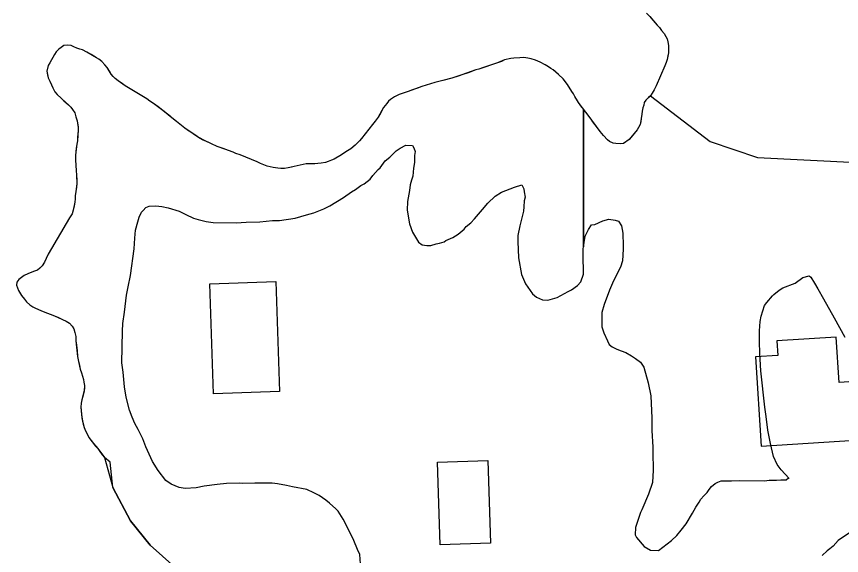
# Model space of a CAD drawing. Extents: x 3245246 to 3283090, y 806824 to 832173.
# Drawn here: x 3272664 to 3273620, y 828226 to 828851 of the extents above; entities that cross this region are included whole.
import ezdxf

# ---------------------------------------------------------------- set-up
doc = ezdxf.new("R2010")
doc.units = 0
for name, color, linetype in [('V-BLDG-OTLN', 7, 'Continuous'), ('V-SITE-VEGE', 7, 'Continuous'), ('V-TOPO-SHOR', 7, 'Continuous')]:
    doc.layers.add(name, color=color, linetype=linetype)

msp = doc.modelspace()

# ---------------------------------------------------------------- linework, layer by layer
at = {"layer": 'V-BLDG-OTLN'}
for points in [[(3272964.58, 828543.86), (3272968.79, 828416.35), (3272892.32, 828413.83), (3272888.11, 828541.33)], [(3273667.9, 828430.28), (3273617.38, 828427), (3273613.98, 828479.54), (3273545.36, 828475.09), (3273546.45, 828458.28), (3273520.48, 828456.6), (3273527.2, 828353.01), (3273672.3, 828362.42)], [(3273210.11, 828336.42), (3273213.27, 828240.53), (3273154.81, 828238.6), (3273151.65, 828334.49)]]:
    msp.add_lwpolyline(points, close=True, dxfattribs=at)
at = {"layer": 'V-SITE-VEGE'}
for p, q in [((3273398.12, 828851.19), (3273406.27, 828841.1)), ((3273406.27, 828841.1), (3273409.08, 828838.4)), ((3273409.08, 828838.4), (3273411.43, 828835.05)), ((3273411.43, 828835.05), (3273414.43, 828831.46)), ((3273414.43, 828831.46), (3273416.56, 828827.89)), ((3273416.56, 828827.89), (3273417.93, 828825.11)), ((3273417.93, 828825.11), (3273418.96, 828821.78)), ((3273418.96, 828821.78), (3273419.64, 828817.69)), ((3273419.76, 828813.06), (3273419.46, 828809.11)), ((3273419.64, 828817.69), (3273419.76, 828813.06)), ((3273418.19, 828801.43), (3273417.01, 828797.71)), ((3273419.46, 828809.11), (3273418.19, 828801.43)), ((3273415.17, 828794.01), (3273405.42, 828770.88)), ((3273417.01, 828797.71), (3273415.17, 828794.01)), ((3273400.83, 828762.39), (3273398.78, 828759.34)), ((3273403.11, 828766.08), (3273400.83, 828762.39)), ((3273405.42, 828770.88), (3273403.11, 828766.08)), ((3273393.39, 828754.18), (3273391.57, 828751.57)), ((3273398.78, 828759.34), (3273393.39, 828754.18)), ((3273323.72, 828740.27), (3273321.17, 828743.69)), ((3273321.17, 828743.69), (3273321.17, 828584)), ((3273389.89, 828745.22), (3273389.15, 828741.5)), ((3273390.83, 828748.29), (3273389.89, 828745.22)), ((3273391.57, 828751.57), (3273390.83, 828748.29)), ((3273326.5, 828736.68), (3273323.72, 828740.27)), ((3273340.41, 828717.67), (3273326.5, 828736.68)), ((3273388.85, 828737.76), (3273388.08, 828732.93)), ((3273389.15, 828741.5), (3273388.85, 828737.76)), ((3273386.84, 828726.13), (3273384.99, 828722.43)), ((3273388.08, 828732.93), (3273386.84, 828726.13)), ((3273344.28, 828713.18), (3273340.41, 828717.67)), ((3273383.4, 828719.82), (3273374.12, 828708.57)), ((3273384.99, 828722.43), (3273383.4, 828719.82)), ((3273348.79, 828708.23), (3273344.28, 828713.18)), ((3273351.4, 828706.42), (3273348.79, 828708.23)), ((3273355.32, 828704.35), (3273351.4, 828706.42)), ((3273374.12, 828708.57), (3273367.42, 828704.09)), ((3273358.61, 828703.84), (3273355.32, 828704.35)), ((3273363.45, 828703.73), (3273358.61, 828703.84)), ((3273367.42, 828704.09), (3273363.45, 828703.73)), ((3273327.03, 828604.14), (3273330.34, 828609.48)), ((3273330.34, 828609.48), (3273334.11, 828609.96)), ((3273334.11, 828609.96), (3273343.32, 828614.14)), ((3273343.32, 828614.14), (3273350.35, 828616.2)), ((3273350.35, 828616.2), (3273357.87, 828615.02)), ((3273357.87, 828615.02), (3273361.62, 828613.89)), ((3273361.62, 828613.89), (3273365.31, 828608.46)), ((3273323.16, 828596.66), (3273327.03, 828604.14)), ((3273365.31, 828608.46), (3273366.81, 828599.82)), ((3273366.81, 828599.82), (3273367.14, 828585.28)), ((3273321.17, 828584), (3273323.16, 828596.66)), ((3273367.09, 828581.51), (3273366.37, 828568.07)), ((3273367.14, 828585.28), (3273367.09, 828581.51)), ((3273366.37, 828568.07), (3273364.11, 828560.56)), ((3273364.11, 828560.56), (3273355.81, 828544.53)), ((3273355.81, 828544.53), (3273351.35, 828533.82)), ((3273566.26, 828542.13), (3273575.5, 828548.46)), ((3273575.5, 828548.46), (3273582.52, 828550.52)), ((3273582.52, 828550.52), (3273584.65, 828548.87)), ((3273584.65, 828548.87), (3273588.86, 828541.81)), ((3273351.35, 828533.82), (3273345.2, 828517.22)), ((3273541.85, 828529.01), (3273547.84, 828533.77)), ((3273547.84, 828533.77), (3273552.18, 828536.4)), ((3273552.18, 828536.4), (3273566.26, 828542.13)), ((3273588.86, 828541.81), (3273592.54, 828535.31)), ((3273592.54, 828535.31), (3273599.38, 828523.9)), ((3273533.64, 828519.44), (3273540.21, 828527.42)), ((3273540.21, 828527.42), (3273541.85, 828529.01)), ((3273599.38, 828523.9), (3273611.45, 828501.67)), ((3273345.2, 828517.22), (3273342.38, 828508.11)), ((3273526.96, 828503.92), (3273530.9, 828516.24)), ((3273530.9, 828516.24), (3273533.64, 828519.44)), ((3273342.38, 828508.11), (3273342.15, 828491.43)), ((3273525.11, 828486.72), (3273525.8, 828497.47)), ((3273525.8, 828497.47), (3273526.96, 828503.92)), ((3273611.45, 828501.67), (3273624.06, 828479.42)), ((3273342.15, 828491.43), (3273344.74, 828484.39)), ((3273524.93, 828473.8), (3273525.11, 828486.72)), ((3273344.74, 828484.39), (3273348.92, 828475.18)), ((3273348.92, 828475.18), (3273351.01, 828470.85)), ((3273351.01, 828470.85), (3273354.2, 828468.11)), ((3273354.2, 828468.11), (3273359.55, 828465.34)), ((3273525.29, 828460.88), (3273524.93, 828473.8)), ((3273359.55, 828465.34), (3273364.91, 828463.65)), ((3273364.91, 828463.65), (3273370.26, 828461.43)), ((3273370.26, 828461.43), (3273376.67, 828457.57)), ((3273376.67, 828457.57), (3273381.47, 828454.81)), ((3273526.62, 828440.4), (3273525.29, 828460.88)), ((3273381.47, 828454.81), (3273387.33, 828450.42)), ((3273387.33, 828450.42), (3273391.02, 828444.45)), ((3273391.02, 828444.45), (3273396.15, 828426.61)), ((3273531.41, 828398.35), (3273526.62, 828440.4)), ((3273396.15, 828426.61), (3273399.17, 828411.5)), ((3273399.17, 828411.5), (3273400.43, 828385.64)), ((3273532.88, 828387.56), (3273531.41, 828398.35)), ((3273400.43, 828385.64), (3273400.22, 828371.11)), ((3273534.81, 828371.38), (3273532.88, 828387.56)), ((3273400.22, 828371.11), (3273401.57, 828351.71)), ((3273537.82, 828356.27), (3273534.81, 828371.38)), ((3273401.57, 828351.71), (3273401.43, 828342.02)), ((3273541.38, 828341.15), (3273537.82, 828356.27)), ((3273401.43, 828342.02), (3273401.79, 828329.1)), ((3273545.56, 828331.94), (3273541.38, 828341.15)), ((3273401.74, 828325.33), (3273401, 828310.81)), ((3273401.79, 828329.1), (3273401.74, 828325.33)), ((3273550.31, 828325.41), (3273545.56, 828331.94)), ((3273559.33, 828315.6), (3273550.31, 828325.41)), ((3273492.54, 828312.76), (3273501.7, 828313.17)), ((3273501.7, 828313.17), (3273530.76, 828312.77)), ((3273530.76, 828312.77), (3273536.16, 828313.77)), ((3273536.16, 828313.77), (3273544.77, 828313.65)), ((3273544.77, 828313.65), (3273549.62, 828314.12)), ((3273549.62, 828314.12), (3273556.08, 828314.03)), ((3273556.08, 828314.03), (3273558.8, 828316.14)), ((3273558.8, 828316.14), (3273559.33, 828315.6)), ((3273401, 828310.81), (3273396.5, 828297.41)), ((3273466.56, 828302.89), (3273469.3, 828306.09)), ((3273469.3, 828306.09), (3273473.65, 828309.79)), ((3273473.65, 828309.79), (3273476.91, 828311.36)), ((3273476.91, 828311.36), (3273480.7, 828312.93)), ((3273480.7, 828312.93), (3273492.54, 828312.76)), ((3273396.5, 828297.41), (3273388.71, 828279.22)), ((3273457.25, 828291.72), (3273460.53, 828295.44)), ((3273460.53, 828295.44), (3273464.36, 828299.16)), ((3273464.36, 828299.16), (3273466.56, 828302.89)), ((3273451.2, 828282.11), (3273455.05, 828287.98)), ((3273455.05, 828287.98), (3273457.25, 828291.72)), ((3273387.05, 828276.01), (3273381.43, 828258.86)), ((3273388.71, 828279.22), (3273387.05, 828276.01)), ((3273440.16, 828262.89), (3273447.33, 828275.17)), ((3273447.33, 828275.17), (3273451.2, 828282.11)), ((3273381.43, 828258.86), (3273380.77, 828250.26)), ((3273434.14, 828255.44), (3273440.16, 828262.89)), ((3273380.77, 828250.26), (3273382.34, 828247.01)), ((3273382.34, 828247.01), (3273391.35, 828236.65)), ((3273423.21, 828243.75), (3273429.21, 828249.59)), ((3273429.21, 828249.59), (3273434.14, 828255.44)), ((3273629.25, 828252.58), (3273616.46, 828243.74)), ((3273391.35, 828236.65), (3273398.82, 828232.24)), ((3273407.97, 828232.11), (3273423.21, 828243.75)), ((3273610.56, 828237.03), (3273606.61, 828234.13)), ((3273616.46, 828243.74), (3273610.56, 828237.03)), ((3273398.82, 828232.24), (3273407.97, 828232.11)), ((3273603.37, 828231.54), (3273597.91, 828226.24)), ((3273606.61, 828234.13), (3273603.37, 828231.54))]:
    msp.add_line(p, q, dxfattribs=at)
for points in [[(3272978.58, 828675.7), (3272974.61, 828675.13), (3272970.2, 828675), (3272966.68, 828675.3), (3272961.2, 828676.08), (3272954.41, 828677.77), (3272950.47, 828679.17), (3272946.54, 828680.8), (3272942.85, 828682.86), (3272922.98, 828690.78), (3272918.17, 828692.42), (3272914.89, 828693.82), (3272906.37, 828696.86), (3272896.32, 828700.6), (3272890, 828703.6), (3272880.19, 828708), (3272873.22, 828711.89), (3272865.85, 828716.89), (3272859.12, 828721.66), (3272853.28, 828726.41), (3272849.16, 828729.59), (3272845.92, 828732.3), (3272833.58, 828742.03), (3272822.53, 828750.42), (3272818.4, 828752.93), (3272814.72, 828755.87), (3272789.93, 828770.72), (3272781.69, 828776.62), (3272778.23, 828779.34), (3272776.07, 828781.59), (3272773.71, 828784.28), (3272768.81, 828791.88), (3272766.24, 828795.01), (3272762.57, 828798.84), (3272759.33, 828801.55), (3272756.73, 828803.37), (3272745.2, 828810), (3272740.19, 828812.53), (3272737.12, 828813.26), (3272733.62, 828814.44), (3272730.35, 828816.05), (3272727.08, 828817.44), (3272722.91, 828817.97), (3272718.71, 828817.4), (3272715.8, 828815.26), (3272712.9, 828813.34), (3272709.75, 828810.1), (3272707.92, 828807.06), (3272702.64, 828797.27), (3272700.6, 828794.45), (3272698.91, 828787.66), (3272700.73, 828779.91), (3272702.41, 828776.35), (3272705.77, 828768.57), (3272708.31, 828763.89), (3272711.1, 828760.75), (3272721.03, 828751.29), (3272724.05, 828748.58), (3272726.64, 828746.1), (3272728.79, 828743.41), (3272731.34, 828739.39), (3272732.78, 828734.74), (3272734.01, 828730.31), (3272735.4, 828723.01), (3272735.32, 828719.49), (3272734.39, 828707.18), (3272733.64, 828703.01), (3272732.58, 828694.44), (3272732.26, 828690.05), (3272732.37, 828684.76), (3272732.99, 828672.63), (3272733.53, 828667.12), (3272733.76, 828657.65), (3272732.68, 828648.42), (3272731.91, 828643.15), (3272731.84, 828639.85), (3272731.53, 828635.89), (3272729.57, 828626.46), (3272728.38, 828622.53), (3272725.42, 828617.75), (3272700.73, 828575.78), (3272698.41, 828570.54), (3272696.34, 828566.4), (3272693.6, 828562.06), (3272690.9, 828559.26), (3272687.99, 828557.11), (3272684.88, 828555.86), (3272681.56, 828554.83), (3272676.89, 828552.95), (3272672.89, 828551.06), (3272669.75, 828548.7), (3272666.62, 828546.12), (3272664.35, 828543.09), (3272663.84, 828539.8), (3272664.87, 828536.69), (3272666.12, 828533.36), (3272669.74, 828527.56), (3272672.95, 828523.31), (3272675.53, 828520.39), (3272679.2, 828516.79), (3272682.67, 828514.51)], [(3273134.07, 828586.38), (3273139.44, 828585.76), (3273144.29, 828585.7), (3273150.24, 828587.77), (3273154.01, 828588.25), (3273159.42, 828589.79), (3273161.59, 828591.38), (3273169.72, 828595.03), (3273175.69, 828598.72), (3273182.77, 828604.54), (3273184.97, 828607.74), (3273190.41, 828611.97), (3273194.78, 828616.75), (3273204.08, 828627.39), (3273210.11, 828634.84), (3273218.83, 828642.8), (3273225.9, 828647.54), (3273241.05, 828653.25), (3273249.7, 828655.82), (3273251.79, 828651.49), (3273252.28, 828647.71), (3273253.27, 828641.78), (3273252.13, 828637.49), (3273252.04, 828630.49), (3273251.43, 828625.65), (3273247.42, 828608.48), (3273245.11, 828597.21), (3273245.02, 828590.21), (3273245.83, 828571.36), (3273249.32, 828551.93), (3273254.02, 828541.1), (3273261.94, 828529.69), (3273266.73, 828525.85), (3273273.68, 828522.53), (3273279.6, 828522.44), (3273290.41, 828525.52), (3273303.42, 828532.34), (3273307.22, 828534.44), (3273314.29, 828539.18), (3273318.11, 828543.44), (3273320.93, 828552.55), (3273320.99, 828556.85), (3273320.65, 828570.86), (3273320.8, 828581.62), (3273321.17, 828584), (3273321.17, 828743.69), (3273315.37, 828751.46), (3273310.9, 828758.6), (3273309.43, 828761.71), (3273307.51, 828764.4), (3273302.39, 828772.44), (3273297.47, 828778.93), (3273292.08, 828784.11), (3273286.02, 828789.31), (3273283.19, 828790.91), (3273280.59, 828792.72), (3273276.68, 828795.01), (3273270.8, 828798.22), (3273265.35, 828800.54), (3273260.54, 828802.19), (3273256.37, 828802.94), (3273251.75, 828803.48), (3273247.13, 828803.36), (3273240.29, 828802.84), (3273236.76, 828802.48), (3273229.68, 828800.87), (3273221.46, 828797.3), (3273199.72, 828790.07), (3273196.4, 828789.26), (3273180.2, 828783.44), (3273168.44, 828779.73), (3273158.03, 828776.87), (3273148.74, 828774.65), (3273133.67, 828770.13), (3273117.69, 828764.31), (3273107.26, 828760.79), (3273101.92, 828758.04), (3273097.45, 828755.06), (3273095.2, 828752.9), (3273092.94, 828750.31), (3273089.31, 828745.54), (3273082.91, 828734.45), (3273079.5, 828729.68), (3273076.56, 828725.78), (3273063.65, 828709.54), (3273061.4, 828707.17), (3273056.44, 828701.99), (3273051.29, 828697.7), (3273045.48, 828694.08), (3273040.56, 828690.66), (3273031.87, 828685.78), (3273028.98, 828684.53), (3273025.21, 828683.07), (3273021.88, 828682.04), (3273017.02, 828681.04), (3273013.04, 828680.69), (3273004.45, 828680.21), (3272999.6, 828680.31), (3272988.99, 828678.12), (3272985.66, 828677.09), (3272978.58, 828675.7)], [(3273055, 828243.5), (3273046.1, 828261.93), (3273042.43, 828268.44), (3273036.63, 828277.67), (3273033.98, 828280.4), (3273026.53, 828286.96), (3273022.27, 828290.25), (3273014.82, 828295.74), (3273008.4, 828299.06), (3273000.38, 828302.94), (3272983.73, 828305.86), (3272976.76, 828307.57), (3272966.56, 828309.33), (3272960.1, 828309.96), (3272940.19, 828310.24), (3272926.19, 828309.89), (3272921.89, 828309.95), (3272907.35, 828309.62), (3272896.57, 828308.69), (3272881.47, 828306.75), (3272872.29, 828304.72), (3272859.35, 828303.83), (3272852.37, 828305), (3272843.27, 828308.9), (3272836.88, 828313.29), (3272827.89, 828324.72), (3272821.57, 828335.04), (3272813.74, 828352.37), (3272810.1, 828361.58), (3272804.87, 828372.42), (3272801.19, 828379.46), (3272798.06, 828386.51), (3272794.95, 828394.62), (3272790.85, 828409.76), (3272788.86, 828421.62), (3272787.49, 828438.87), (3272786.02, 828449.66), (3272786.54, 828486.26), (3272787.2, 828495.4), (3272789, 828508.29), (3272791.43, 828528.18), (3272793.18, 828537.84), (3272796.05, 828550.72), (3272800.25, 828581.89), (3272800.96, 828594.26), (3272801.63, 828603.4), (3272804.45, 828613.05), (3272806.14, 828618.41), (3272808.92, 828624.29), (3272810.56, 828626.42), (3272813.83, 828629.6), (3272817.62, 828631.17), (3272825.17, 828631.6), (3272832.16, 828630.96), (3272839.67, 828629.24), (3272852.53, 828625.3), (3272860.02, 828621.42), (3272869.12, 828617.53), (3272874.48, 828615.84), (3272883.59, 828613.56), (3272891.65, 828612.37), (3272918.56, 828611.99), (3272929.88, 828612.91), (3272946.03, 828613.22), (3272960.59, 828614.64), (3272968.66, 828614.52), (3272987.01, 828617.5), (3272999.97, 828621.09), (3273008.62, 828623.66), (3273019.99, 828628.34), (3273027.03, 828631.47), (3273042.79, 828641.48), (3273052.03, 828647.81), (3273056.9, 828650.44), (3273062.9, 828655.2), (3273066.69, 828657.3), (3273073.76, 828662.58), (3273077.05, 828666.84), (3273083.07, 828673.76), (3273085.25, 828675.88), (3273091.29, 828683.87), (3273096.73, 828688.1), (3273103.83, 828695.54), (3273108.72, 828698.7), (3273115.22, 828701.84), (3273122.76, 828701.74), (3273124.33, 828699.02), (3273125.89, 828694.69), (3273125.28, 828689.86), (3273125.17, 828681.79), (3273124, 828675.34), (3273123.34, 828666.2), (3273121.66, 828661.38), (3273119.97, 828656.02), (3273119.34, 828649.57), (3273117.01, 828636.68), (3273116.86, 828626.45), (3273119.33, 828610.81), (3273122.97, 828601.07), (3273129.81, 828589.67), (3273134.07, 828586.38)], [(3272682.67, 828514.51), (3272685.94, 828512.9), (3272694.89, 828509.18), (3272699.91, 828507.31), (3272707.99, 828504.05), (3272721.29, 828498.04), (3272725.2, 828495.54), (3272728.43, 828492.16), (3272730.12, 828489.04), (3272731.58, 828484.83), (3272732.58, 828480.18), (3272732.69, 828475.11), (3272734.72, 828457.02), (3272735.69, 828451.05), (3272737.7, 828442.2), (3272739.16, 828438.2), (3272740.17, 828433.99), (3272741.41, 828430.22), (3272741.78, 828427.13), (3272742.58, 828423.37), (3272742.44, 828416.99), (3272739.58, 828406.92), (3272738.84, 828402.97), (3272738.51, 828398.14), (3272738.99, 828389.76), (3272740.15, 828382.03), (3272742.19, 828374.49), (3272743.87, 828370.72), (3272747.67, 828363.15), (3272753.02, 828356.2), (3272757.96, 828350.15), (3272765.73, 828339.82), (3272775.65, 828305.27), (3272795.92, 828266.53), (3272818.6, 828238.17), (3272847.2, 828212.89)], [(3273062.7, 828216.48), (3273061.77, 828227.26), (3273059.16, 828233.21), (3273055, 828243.5)]]:
    msp.add_lwpolyline(points, dxfattribs=at)
at = {"layer": 'V-TOPO-SHOR'}
msp.add_line((3272772.44, 828334.3), (3272765.73, 828339.82), dxfattribs=at)
for points in [[(3273394.02, 828855.24), (3273398.12, 828851.19), (3273401.55, 828846.93), (3273404.13, 828843.79), (3273406.27, 828841.1), (3273409.08, 828838.4), (3273411.43, 828835.05), (3273414.43, 828831.46), (3273416.56, 828827.89), (3273417.93, 828825.11)], [(3273417.93, 828825.11), (3273418.96, 828821.78), (3273419.64, 828817.69), (3273419.76, 828813.06), (3273419.46, 828809.11), (3273418.95, 828806.04), (3273418.19, 828801.43), (3273417.01, 828797.71), (3273415.17, 828794.01), (3273405.42, 828770.88), (3273403.11, 828766.08), (3273400.83, 828762.39), (3273398.78, 828759.35), (3273396.53, 828757.19), (3273393.39, 828754.18), (3273391.57, 828751.57), (3273390.84, 828748.29), (3273389.89, 828745.22), (3273389.15, 828741.5), (3273388.85, 828737.76), (3273388.08, 828732.93), (3273387.34, 828729.2), (3273386.84, 828726.13), (3273384.99, 828722.43), (3273383.4, 828719.82), (3273376.39, 828711.38), (3273374.12, 828708.57), (3273367.42, 828704.09), (3273363.45, 828703.73), (3273358.61, 828703.84), (3273355.32, 828704.35), (3273351.4, 828706.42), (3273348.79, 828708.23), (3273344.28, 828713.18), (3273340.41, 828717.67), (3273338.06, 828720.8), (3273334.63, 828725.5), (3273332.07, 828729.08), (3273329.93, 828731.98), (3273326.5, 828736.68), (3273323.72, 828740.27), (3273321.37, 828743.4), (3273318.16, 828747.65), (3273315.37, 828751.46), (3273313.03, 828755.25), (3273310.9, 828758.6), (3273309.43, 828761.71), (3273307.51, 828764.4), (3273304.31, 828769.31), (3273302.39, 828772.44), (3273297.47, 828778.93), (3273292.08, 828784.11), (3273288.4, 828787.27), (3273286.02, 828789.31), (3273283.19, 828790.91), (3273280.59, 828792.72), (3273276.68, 828795.01), (3273270.8, 828798.22), (3273265.35, 828800.54), (3273260.54, 828802.19), (3273256.37, 828802.94), (3273251.75, 828803.48), (3273247.13, 828803.36), (3273240.29, 828802.84), (3273236.76, 828802.48), (3273229.68, 828800.87), (3273225.9, 828799.19), (3273221.46, 828797.3), (3273203.93, 828791.52), (3273199.72, 828790.07), (3273196.4, 828789.26), (3273188.41, 828786.34), (3273180.2, 828783.44), (3273176.87, 828782.41), (3273168.44, 828779.73), (3273158.03, 828776.87), (3273148.74, 828774.65), (3273133.67, 828770.13), (3273128.56, 828768.26), (3273122.79, 828766.18), (3273117.69, 828764.31), (3273113.25, 828762.86), (3273107.26, 828760.79), (3273101.92, 828758.04), (3273097.45, 828755.06), (3273095.2, 828752.9), (3273092.94, 828750.31), (3273089.31, 828745.54), (3273085.65, 828739.23), (3273082.91, 828734.45), (3273079.5, 828729.68), (3273076.56, 828725.78), (3273063.65, 828709.54), (3273061.4, 828707.17), (3273056.44, 828701.99), (3273051.29, 828697.7), (3273045.48, 828694.08), (3273040.56, 828690.66), (3273031.87, 828685.78), (3273028.98, 828684.53), (3273025.21, 828683.07)], [(3273025.21, 828683.07), (3273021.88, 828682.04), (3273017.02, 828681.04), (3273013.04, 828680.69), (3273009.74, 828680.54), (3273004.45, 828680.21), (3272999.6, 828680.31), (3272988.99, 828678.12), (3272985.66, 828677.09), (3272982.57, 828676.5), (3272978.58, 828675.7), (3272974.61, 828675.13), (3272970.2, 828675), (3272966.68, 828675.3), (3272961.2, 828676.08), (3272954.41, 828677.77), (3272950.47, 828679.17), (3272946.54, 828680.8), (3272942.85, 828682.86), (3272931.71, 828687.29), (3272925.81, 828689.61), (3272922.98, 828690.78), (3272918.17, 828692.42), (3272914.89, 828693.82), (3272909.65, 828695.69), (3272906.37, 828696.86), (3272903.31, 828698.03), (3272896.32, 828700.6), (3272890, 828703.6), (3272883.24, 828706.61), (3272880.19, 828707.99), (3272876.05, 828710.29), (3272873.22, 828711.89), (3272870.19, 828713.94), (3272865.84, 828716.89), (3272863.24, 828718.71), (3272859.12, 828721.66), (3272853.28, 828726.41), (3272849.16, 828729.58), (3272845.92, 828732.3), (3272841.8, 828735.47), (3272838.77, 828737.96), (3272833.58, 828742.03), (3272827.94, 828746.34), (3272822.53, 828750.42), (3272818.4, 828752.93), (3272814.72, 828755.87), (3272789.93, 828770.72), (3272785.16, 828774.13), (3272781.69, 828776.62), (3272778.23, 828779.34), (3272776.07, 828781.59), (3272773.71, 828784.28), (3272771.58, 828787.63), (3272768.81, 828791.88), (3272766.24, 828795.01), (3272762.57, 828798.84), (3272759.33, 828801.55), (3272756.73, 828803.37), (3272753.46, 828805.2), (3272750.42, 828807.03), (3272745.2, 828810), (3272740.19, 828812.53), (3272737.12, 828813.26), (3272733.62, 828814.44), (3272730.35, 828816.05), (3272727.08, 828817.44), (3272722.91, 828817.97), (3272718.71, 828817.4), (3272715.8, 828815.26), (3272712.9, 828813.34), (3272709.75, 828810.1), (3272707.92, 828807.06), (3272702.64, 828797.27), (3272700.6, 828794.45), (3272698.91, 828787.66), (3272699.92, 828783.45), (3272700.73, 828779.91), (3272702.41, 828776.35), (3272704.3, 828771.91), (3272705.77, 828768.57), (3272708.31, 828763.89), (3272711.1, 828760.75), (3272715.21, 828756.92), (3272718.66, 828753.54), (3272721.03, 828751.29), (3272724.05, 828748.58), (3272726.64, 828746.1), (3272728.79, 828743.41), (3272731.34, 828739.39), (3272732.78, 828734.74), (3272734.01, 828730.31), (3272734.6, 828727.21), (3272735.4, 828723.01), (3272735.32, 828719.49), (3272735, 828714.87), (3272734.71, 828711.79), (3272734.39, 828707.18), (3272733.64, 828703.01), (3272733.1, 828698.4), (3272732.58, 828694.44)], [(3273398.78, 828759.35), (3273467.95, 828706.11), (3273522.64, 828687.88), (3273638.09, 828681.8), (3273680.63, 828639.26), (3273723.16, 828596.73), (3273790, 828572.42), (3273899.38, 828602.81), (3273978.38, 828627.11), (3274008.76, 828639.26), (3274014.84, 828645.34)], [(3272732.58, 828694.44), (3272732.26, 828690.05), (3272732.37, 828684.76), (3272732.67, 828678.59), (3272732.99, 828672.63), (3272733.53, 828667.12), (3272733.62, 828661.39), (3272733.76, 828657.65), (3272733.23, 828653.25), (3272732.68, 828648.42), (3272731.91, 828643.15), (3272731.84, 828639.85), (3272731.53, 828635.89), (3272730.56, 828631.51), (3272729.57, 828626.46), (3272728.38, 828622.53), (3272725.42, 828617.75), (3272700.73, 828575.78), (3272698.41, 828570.54), (3272696.34, 828566.4), (3272693.6, 828562.06), (3272690.9, 828559.26), (3272687.99, 828557.11), (3272684.88, 828555.86), (3272681.56, 828554.83), (3272676.89, 828552.95), (3272672.89, 828551.06), (3272669.75, 828548.7), (3272666.62, 828546.12), (3272664.35, 828543.09), (3272663.84, 828539.8), (3272664.87, 828536.69), (3272666.12, 828533.36), (3272668.03, 828530.24), (3272669.74, 828527.56), (3272672.95, 828523.31), (3272675.53, 828520.39), (3272679.2, 828516.79), (3272682.67, 828514.51), (3272685.94, 828512.9), (3272689.21, 828511.51), (3272694.89, 828509.18), (3272699.91, 828507.31), (3272703.84, 828505.69), (3272707.99, 828504.05), (3272711.7, 828502.43), (3272716.28, 828500.35), (3272721.29, 828498.04), (3272725.2, 828495.54), (3272728.43, 828492.16), (3272730.12, 828489.04), (3272731.58, 828484.83), (3272732.58, 828480.18), (3272732.69, 828475.11), (3272733.24, 828470.26), (3272733.99, 828463.86), (3272734.72, 828457.02), (3272735.69, 828451.05), (3272736.7, 828446.84), (3272737.7, 828442.2), (3272739.16, 828438.2), (3272740.17, 828433.99), (3272741.41, 828430.22), (3272741.78, 828427.13), (3272742.58, 828423.37), (3272742.51, 828420.07), (3272742.44, 828416.99), (3272741.02, 828412.18), (3272739.58, 828406.92), (3272738.84, 828402.97), (3272738.51, 828398.14), (3272738.66, 828394.83), (3272738.99, 828389.76), (3272739.57, 828385.78), (3272740.15, 828382.03), (3272741.17, 828378.48), (3272742.19, 828374.49), (3272743.87, 828370.72), (3272745.98, 828366.48), (3272747.67, 828363.15), (3272750.02, 828360.01), (3272753.02, 828356.2), (3272755.17, 828353.52), (3272757.96, 828350.15), (3272760.53, 828346.79), (3272763.31, 828342.99), (3272765.73, 828339.82)], [(3272847.2, 828212.89), (3272818.6, 828238.17), (3272795.92, 828266.53), (3272775.65, 828305.27), (3272772.44, 828334.3)]]:
    msp.add_lwpolyline(points, dxfattribs=at)

doc.saveas('drawing.dxf')
